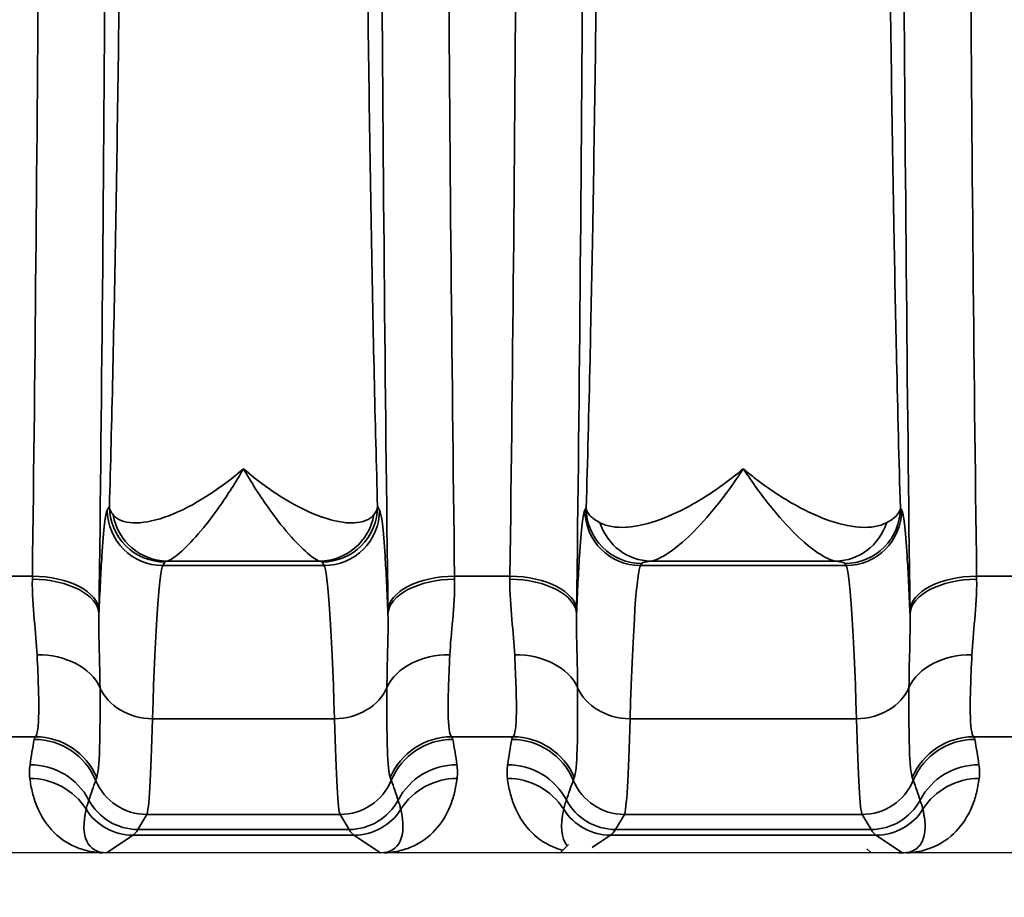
# Model space of a CAD drawing. Header units: millimetres. Extents: x 399 to 6233, y -1870 to 1602.
# Tile 533 of 656: x 6024.66 to 6033.53, y -118.6 to -110.7. Entities that reach past the tile are written whole.
import ezdxf

# ---------------------------------------------------------------- set-up
doc = ezdxf.new("R2010")
doc.units = ezdxf.units.MM
for name, color, linetype, lineweight in [('AM_5', 3, 'Continuous', 25), ('可見 (ISO)', 7, 'Continuous', 25), ('窄部可見 (ISO)', 7, 'Continuous', 35)]:
    doc.layers.add(name, color=color, linetype=linetype, lineweight=lineweight)
doc.styles.add('尺寸標註', font='romans.shx', dxfattribs={"bigfont": 'CHINESET.SHX'})
doc.dimstyles.new('CNS1$0', dxfattribs={"dimtxt": 2.5, "dimasz": 2.5, "dimexe": 1, "dimexo": 1, "dimgap": 1.5, "dimtad": 1, "dimtoh": 1, "dimdec": 1, "dimdsep": 46, "dimtxsty": '尺寸標註', "dimcen": 0, "dimclrd": 2, "dimclre": 2, "dimclrt": 1, "dimadec": 0, "dimazin": 2, "dimtp": 0.1, "dimtm": 0.1, "dimtfac": 0.71, "dimtdec": 1, "dimtmove": 0, "dimatfit": 0, "dimfxl": 0, "dimlwd": 13, "dimlwe": 13, "dimarcsym": 0})

# ---------------------------------------------------------------- blocks, each defined once
blk = doc.blocks.new('*D332')
at = {"layer": 'AM_5', "color": 2, "lineweight": 13}
for p, q in [((6099.1296, -103.796), (6099.1296, -138.1559)), ((5938.4296, -120.028), (5938.4296, -138.1559)), ((6096.6296, -137.1559), (5940.9296, -137.1559))]:
    blk.add_line(p, q, dxfattribs=at)
at = {"layer": 'AM_5', "color": 2, "lineweight": -2}
for points in [[(5940.9296, -136.7392), (5940.9296, -137.5725), (5938.4296, -137.1559)], [(6096.6296, -136.7392), (6096.6296, -137.5725), (6099.1296, -137.1559)]]:
    blk.add_solid(points, dxfattribs=at)
at = {"layer": 'Defpoints', "color": 0, "lineweight": -2}
for p in [(6099.1296, -102.796), (5938.4296, -119.028), (5938.4296, -137.1559)]:
    blk.add_point(p, dxfattribs=at)
at = {"layer": 'AM_5', "color": 1, "insert": (6018.7796, -134.4059), "char_height": 2.5, "attachment_point": 5, "style": '尺寸標註'}
blk.add_mtext('160.7', dxfattribs=at)

msp = doc.modelspace()

# ---------------------------------------------------------------- linework, layer by layer
at = {"layer": '可見 (ISO)'}
for p, q in [((6025.8394, -117.546), (6025.8393, -117.546)), ((6027.5199, -117.546), (6027.5198, -117.546)), ((6030.1394, -117.546), (6030.1393, -117.546)), ((6032.2199, -117.546), (6032.2198, -117.546)), ((6030.1389, -117.5542), (6030.1389, -117.5542)), ((6029.6064, -118.1192), (6029.5296, -118.196)), ((6032.2926, -118.159), (6032.3296, -118.196)), ((6083.1796, -118.196), (5978.6796, -118.196))]:
    msp.add_line(p, q, dxfattribs=at)
for points, knots in [([(6025.4467, -118.1958), (6025.4412, -118.1959), (6025.4347, -118.1959), (6025.4275, -118.196), (6025.422, -118.196), (6025.4163, -118.196), (6025.4106, -118.196)], [-0.00000491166, -0.00000491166, -0.00000491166, -0.00000491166, 0.00001772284, 0.00001772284, 0.00001772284, 0.00003506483, 0.00003506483, 0.00003506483, 0.00003506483]), ([(6027.9486, -118.196), (6027.9416, -118.196), (6027.9344, -118.196), (6027.9278, -118.1959), (6027.922, -118.1959), (6027.9169, -118.1959), (6027.9125, -118.1958)], [0.00000000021, 0.00000000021, 0.00000000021, 0.00000000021, 0.00002113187, 0.00002113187, 0.00002113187, 0.0000394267, 0.0000394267, 0.0000394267, 0.0000394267]), ([(6032.5758, -118.196), (6032.5816, -118.196), (6032.5875, -118.196), (6032.5931, -118.196), (6032.6004, -118.1959), (6032.6069, -118.1959), (6032.6125, -118.1958)], [0, 0, 0, 0, 0.00001750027, 0.00001750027, 0.00001750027, 0.00004006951, 0.00004006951, 0.00004006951, 0.00004006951])]:
    msp.add_open_spline(points, degree=3, knots=knots, dxfattribs=at)
at = {"layer": '窄部可見 (ISO)'}
for p, q in [((6025.4538, -115.1099), (6025.4725, -115.0788)), ((6027.8867, -115.0788), (6027.9054, -115.1099)), ((6029.7538, -115.1099), (6029.765, -115.0913)), ((6032.5942, -115.0913), (6032.5942, -115.0913)), ((6032.5942, -115.0913), (6032.6054, -115.1099)), ((6025.9724, -115.5785), (6025.9537, -115.6096)), ((6027.3656, -115.5694), (6025.9936, -115.5694)), ((6027.4055, -115.6096), (6027.3868, -115.5785)), ((6030.2648, -115.5911), (6030.2537, -115.6096)), ((6032.0114, -115.5694), (6030.3477, -115.5694)), ((6032.1055, -115.6096), (6032.0943, -115.5911)), ((6025.9537, -115.6096), (6027.4055, -115.6096)), ((6030.2537, -115.6096), (6032.1055, -115.6096)), ((6024.5775, -115.7054), (6024.7791, -115.7054)), ((6028.5801, -115.7054), (6029.0791, -115.7054)), ((6033.2801, -115.7054), (6033.7791, -115.7054)), ((6027.4993, -116.9884), (6025.8598, -116.9884)), ((6032.1993, -116.9884), (6030.1598, -116.9884)), ((6024.8063, -117.151), (6024.5171, -117.151)), ((6029.1063, -117.151), (6028.5529, -117.151)), ((6033.8063, -117.151), (6033.2529, -117.151)), ((6030.1371, -117.5889), (6030.137, -117.5889)), ((6025.8101, -117.8502), (6025.7289, -117.9856)), ((6027.549, -117.8502), (6025.8101, -117.8502)), ((6027.6303, -117.9856), (6027.549, -117.8502)), ((6030.1101, -117.8502), (6030.0289, -117.9856)), ((6032.249, -117.8502), (6030.1101, -117.8502)), ((6032.3303, -117.9856), (6032.249, -117.8502)), ((6025.7289, -117.9856), (6027.6303, -117.9856)), ((6030.0289, -117.9856), (6032.3303, -117.9856)), ((6025.6853, -118.0368), (6025.4467, -118.1958)), ((6027.6739, -118.0368), (6025.6853, -118.0368)), ((6027.9125, -118.1958), (6027.6739, -118.0368)), ((6029.9853, -118.0368), (6029.818, -118.1482)), ((6032.3739, -118.0368), (6029.9853, -118.0368)), ((6032.6125, -118.1958), (6032.3739, -118.0368))]:
    msp.add_line(p, q, dxfattribs=at)
for centre, major_axis, ratio, start_param, end_param in [((6029.0393, -102.796), (0, -25), 0.02145, 4.712389, 5.255001), ((6025.9537, -115.1099), (-0.4288, 0.2572), 0.999172, 0.54067, 2.110736), ((6027.4055, -115.1099), (0.4288, 0.2572), 0.999172, 4.17245, 5.742515), ((6030.2537, -115.1099), (0.4288, -0.2572), 0.999172, 3.682263, 5.252328), ((6032.1055, -115.1099), (0.4288, 0.2572), 0.999172, 4.17245, 5.742515), ((6025.9936, -115.0697), (0.117, -0.4861), 0.989056, 4.648351, 6.04438), ((6027.3656, -115.0697), (-0.117, -0.4861), 0.989056, 0.238805, 1.634834), ((6030.3477, -115.0697), (0.066, -0.4956), 0.966733, 4.897948, 6.146318), ((6032.0114, -115.0697), (-0.066, -0.4956), 0.966733, 0.136867, 1.385237), ((6025.9599, -123.6081), (0, 8.0033), 0.022251, 0.034889, 0.596848), ((6027.3993, -123.6081), (0, 8.0033), 0.022251, 5.686337, 6.248296), ((6030.2599, -123.6081), (0, 8.0033), 0.022251, 0.034889, 0.596848), ((6032.0993, -123.6081), (0, 8.0033), 0.022251, 5.686337, 6.248296), ((6024.7306, -114.5468), (0.0075, 2.5085), 0.023352, 4.220307, 4.232388), ((6024.7787, -116.0473), (0.5999, -0.0078), 0.525274, 0.024614, 1.577589), ((6024.7791, -116.0152), (0.6, -0.0076), 0.516344, 0.024457, 1.577318), ((6028.5801, -116.0152), (-0.6, -0.0076), 0.516344, 4.705867, 6.258728), ((6028.5805, -116.0473), (-0.5999, -0.0078), 0.525274, 4.705596, 6.258572), ((6028.6286, -114.5468), (0.0075, -2.5085), 0.023353, 5.192393, 5.204474), ((6029.0306, -114.5468), (0.0075, 2.5085), 0.023353, 4.220303, 4.232384), ((6029.0787, -116.0473), (0.5999, -0.0078), 0.525274, 0.024614, 1.577589), ((6029.0791, -116.0152), (0.6, -0.0076), 0.516344, 0.024457, 1.577318), ((6033.2801, -116.0152), (-0.6, -0.0076), 0.516344, 4.705867, 6.258728), ((6033.2805, -116.0473), (-0.5999, -0.0078), 0.525274, 4.705596, 6.258572), ((6033.3286, -114.5468), (0.0075, -2.5085), 0.023352, 5.192388, 5.20447), ((6025.3304, -114.625), (0.0075, 3.0102), 0.01946, 4.220266, 4.232368), ((6028.0287, -114.6249), (0.0075, -3.0102), 0.019461, 5.192416, 5.204517), ((6029.6304, -114.625), (0.0075, 3.0102), 0.01946, 4.220265, 4.232367), ((6032.7287, -114.6249), (0.0075, -3.0102), 0.019461, 5.192414, 5.204515), ((6024.8215, -116.8649), (0.5996, 0.0231), 0.752166, 0.306707, 1.54183), ((6028.5376, -116.8649), (-0.5996, 0.0231), 0.752166, 4.741355, 5.976479), ((6029.1215, -116.8649), (0.5996, 0.0231), 0.752166, 0.306707, 1.54183), ((6033.2376, -116.8649), (-0.5996, 0.0231), 0.752166, 4.741355, 5.976479), ((6025.8598, -116.5749), (-0.4998, 0.0154), 0.826915, 0.361643, 1.596274), ((6027.4993, -116.5749), (0.4998, 0.0154), 0.826915, 4.686911, 5.921542), ((6030.1598, -116.5749), (-0.4998, 0.0154), 0.826915, 0.361643, 1.596274), ((6032.1993, -116.5749), (0.4998, 0.0154), 0.826915, 4.686911, 5.921542), ((6025.8123, -113.7362), (0.0054, 4.1169), 0.020515, 3.17966, 3.801678), ((6027.5469, -113.7362), (-0.0054, 4.1169), 0.020515, 2.481507, 3.103525), ((6030.1123, -113.7362), (0.0054, 4.1169), 0.020515, 3.17966, 3.801678), ((6032.2469, -113.7362), (-0.0054, 4.1169), 0.020515, 2.481507, 3.103525), ((6025.5363, -116.6634), (-0.5835, -1.8978), 0.300773, 5.075994, 5.20279), ((6036.4737, -117.1818), (-11.6791, 0), 0.058758, 6.23842, 6.27237), ((6024.7953, -117.7733), (-0.5898, 0.11), 0.998212, 3.721475, 4.896388), ((6024.8063, -117.75), (-0.4766, 0.3645), 0.997266, 4.194851, 5.363923), ((6028.5529, -117.75), (0.4766, 0.3645), 0.997266, 0.919263, 2.088334), ((6028.5639, -117.7733), (0.5898, 0.11), 0.998212, 1.386797, 2.56171), ((6016.8857, -117.1818), (11.6789, 0), 0.058758, 0.010815, 0.044766), ((6027.8229, -116.6634), (0.5835, -1.8978), 0.300773, 1.080395, 1.207191), ((6029.8363, -116.6634), (-0.5835, -1.8978), 0.300773, 5.075994, 5.20279), ((6040.7737, -117.1818), (-11.6791, 0), 0.058758, 6.23842, 6.27237), ((6029.0953, -117.7733), (0.5898, -0.11), 0.998212, 0.579882, 1.754795), ((6029.1063, -117.75), (0.4766, -0.3645), 0.997266, 1.053258, 2.22233), ((6033.2529, -117.75), (-0.4766, -0.3645), 0.997266, 4.060855, 5.229927), ((6033.2639, -117.7733), (-0.5898, -0.11), 0.998212, 4.52839, 5.703303), ((6021.5857, -117.1818), (11.6789, 0), 0.058758, 0.010815, 0.044766), ((6032.5229, -116.6634), (0.5835, -1.8978), 0.300773, 1.080395, 1.207191), ((6024.7579, -118.0014), (-0.5942, 0.0832), 0.998238, 3.769539, 4.851199), ((6028.6013, -118.0014), (0.5942, 0.0832), 0.998238, 1.431986, 2.513646), ((6029.0579, -118.0014), (0.5942, -0.0832), 0.998238, 0.627947, 1.709607), ((6033.3013, -118.0014), (-0.5942, -0.0832), 0.998238, 4.573579, 5.655239), ((6024.7559, -118.1246), (-0.5953, -0.0753), 0.998245, 3.58034, 4.5867), ((9153.2095, -120.7433), (-3128.2819, 0.8538), 0.045755, 6.266788, 6.268029), ((6028.36, -109.7254), (-3.0142, -7.8269), 0.001618, 6.189135, 6.234176), ((6025.8101, -117.3505), (-0.4288, 0.2572), 0.999172, 0.935442, 2.110736), ((6027.549, -117.3505), (0.4288, 0.2572), 0.999172, 4.17245, 5.347743), ((6024.9992, -109.7254), (3.0142, -7.8269), 0.001618, 0.049009, 0.09405), ((2900.1497, -120.7433), (3128.2819, 0.8538), 0.045755, 0.015157, 0.016397), ((6028.6033, -118.1246), (0.5953, -0.0753), 0.998245, 1.696485, 2.702846), ((6029.0559, -118.1246), (0.5953, 0.0753), 0.998245, 0.438747, 1.445107), ((9157.5095, -120.7433), (-3128.2819, 0.8538), 0.045755, 6.266788, 6.268029), ((6032.66, -109.7254), (-3.0142, -7.8269), 0.001618, 6.189135, 6.234176), ((6030.1101, -117.3505), (0.4288, -0.2572), 0.999172, 4.077035, 5.252328), ((6032.249, -117.3505), (0.4288, 0.2572), 0.999172, 4.17245, 5.347743), ((6029.6992, -109.7254), (3.0142, -7.8269), 0.001618, 0.049009, 0.09405), ((2904.8497, -120.7433), (3128.2819, 0.8538), 0.045755, 0.015157, 0.016397), ((6033.3033, -118.1246), (-0.5953, 0.0753), 0.998245, 4.838078, 5.844438), ((6025.7289, -117.4859), (-0.4288, 0.2572), 0.999172, 1.028727, 2.110736), ((6027.6303, -117.4859), (0.4288, 0.2572), 0.999172, 4.17245, 5.254458), ((6030.0289, -117.4859), (0.4288, -0.2572), 0.999172, 4.17032, 5.252328), ((6032.3303, -117.4859), (0.4288, 0.2572), 0.999172, 4.17245, 5.254458), ((6025.9603, -117.3535), (0.6415, 0.8024), 0.399262, 2.444096, 3.45076), ((6025.6853, -117.5368), (-0.2773, 0.416), 0.999683, 1.546818, 2.553481), ((6027.6739, -117.5368), (0.2773, 0.416), 0.999683, 3.729704, 4.736367), ((6027.3989, -117.3535), (-0.6415, 0.8024), 0.399262, 2.832426, 3.839089), ((6030.2603, -117.3535), (0.6415, 0.8024), 0.399262, 2.444096, 3.057258), ((6029.9853, -117.5368), (0.2773, -0.416), 0.999683, 4.688411, 5.695074), ((6032.3739, -117.5368), (0.2773, 0.416), 0.999683, 3.729704, 4.736367), ((6025.6562, -18.0031), (0, -100.0434), 0.020838, 0.01396, 0.034899), ((6027.703, -18.0031), (0, -100.0434), 0.020838, 6.248286, 6.269226), ((6029.9562, -18.0031), (0, -100.0434), 0.020838, 0.01396, 0.034899), ((6032.403, -18.0031), (0, -100.0434), 0.020838, 6.248286, 6.269226)]:
    msp.add_ellipse(centre, major_axis=major_axis, ratio=ratio, start_param=start_param, end_param=end_param, dxfattribs=at)
for points, knots in [([(6025.3789, -89.5768), (6025.404, -91.5595), (6025.4233, -93.705), (6025.4363, -95.9355), (6025.4493, -98.1659), (6025.456, -100.4809), (6025.456, -102.796), (6025.456, -105.1111), (6025.4493, -107.4261), (6025.4363, -109.6565), (6025.4233, -111.887), (6025.404, -114.0325), (6025.3789, -116.0152)], [2.598981, 2.598981, 2.598981, 2.598981, 2.870287, 2.870287, 2.870287, 3.141593, 3.141593, 3.141593, 3.412899, 3.412899, 3.412899, 3.684204, 3.684204, 3.684204, 3.684204]), ([(6029.6789, -89.5768), (6029.704, -91.5595), (6029.7233, -93.705), (6029.7363, -95.9355), (6029.7493, -98.1659), (6029.756, -100.4809), (6029.756, -102.796), (6029.756, -105.1111), (6029.7493, -107.4261), (6029.7363, -109.6565), (6029.7233, -111.887), (6029.704, -114.0325), (6029.6789, -116.0152)], [2.598981, 2.598981, 2.598981, 2.598981, 2.870287, 2.870287, 2.870287, 3.141593, 3.141593, 3.141593, 3.412899, 3.412899, 3.412899, 3.684204, 3.684204, 3.684204, 3.684204]), ([(6032.6802, -116.0152), (6032.6552, -114.0325), (6032.6358, -111.887), (6032.6228, -109.6565), (6032.6098, -107.4261), (6032.6032, -105.1111), (6032.6032, -102.796), (6032.6032, -100.4809), (6032.6098, -98.1659), (6032.6228, -95.9355), (6032.6358, -93.705), (6032.6552, -91.5595), (6032.6802, -89.5768)], [2.598981, 2.598981, 2.598981, 2.598981, 2.870287, 2.870287, 2.870287, 3.141593, 3.141593, 3.141593, 3.412899, 3.412899, 3.412899, 3.684204, 3.684204, 3.684204, 3.684204]), ([(6024.7791, -115.7054), (6024.8041, -113.7691), (6024.8235, -111.6739), (6024.8495, -107.3176), (6024.8561, -105.0569), (6024.8561, -100.5351), (6024.8495, -98.2744), (6024.8235, -93.9181), (6024.8041, -91.8229), (6024.7791, -89.8866)], [2.598981, 2.598981, 2.598981, 2.598981, 2.870287, 2.870287, 3.141593, 3.141593, 3.412899, 3.412899, 3.684204, 3.684204, 3.684204, 3.684204]), ([(6029.0791, -115.7054), (6029.1041, -113.7691), (6029.1235, -111.6739), (6029.1495, -107.3176), (6029.1561, -105.0569), (6029.1561, -100.5351), (6029.1495, -98.2744), (6029.1235, -93.9181), (6029.1041, -91.8229), (6029.0791, -89.8866)], [2.598981, 2.598981, 2.598981, 2.598981, 2.870287, 2.870287, 3.141593, 3.141593, 3.412899, 3.412899, 3.684204, 3.684204, 3.684204, 3.684204]), ([(6033.2801, -89.8866), (6033.2551, -91.8229), (6033.2357, -93.9181), (6033.2097, -98.2744), (6033.2031, -100.5351), (6033.2031, -105.0569), (6033.2097, -107.3176), (6033.2357, -111.6739), (6033.2551, -113.7691), (6033.2801, -115.7054)], [2.598981, 2.598981, 2.598981, 2.598981, 2.870287, 2.870287, 3.141593, 3.141593, 3.412899, 3.412899, 3.684204, 3.684204, 3.684204, 3.684204]), ([(6029.765, -115.0913), (6029.7772, -114.6792), (6029.7891, -114.2225), (6029.7996, -113.7568), (6029.8074, -113.4123), (6029.8149, -113.0448), (6029.822, -112.6607), (6029.8303, -112.2091), (6029.838, -111.7342), (6029.8452, -111.2362), (6029.8523, -110.7381), (6029.8589, -110.2114), (6029.8647, -109.6828), (6029.8679, -109.3882), (6029.8709, -109.0892), (6029.8737, -108.7859), (6029.8809, -108.0005), (6029.8866, -107.1847), (6029.8909, -106.3417), (6029.8969, -105.1732), (6029.8999, -103.9906), (6029.8999, -102.796), (6029.8999, -101.6013), (6029.8969, -100.4195), (6029.8909, -99.2503), (6029.8866, -98.4069), (6029.8809, -97.5914), (6029.8737, -96.8061), (6029.8709, -96.5029), (6029.8679, -96.2039), (6029.8647, -95.9093), (6029.8589, -95.3805), (6029.8523, -94.8538), (6029.8452, -94.3558), (6029.838, -93.8578), (6029.8303, -93.383), (6029.822, -92.9314), (6029.8149, -92.5473), (6029.8074, -92.1797), (6029.7996, -91.8351), (6029.7891, -91.3695), (6029.7772, -90.9128), (6029.765, -90.5007)], [0.0300641, 0.0300641, 0.0300641, 0.0300641, 0.0975901, 0.0975901, 0.0975901, 0.1475485, 0.1475485, 0.1475485, 0.2062907, 0.2062907, 0.2062907, 0.265033, 0.265033, 0.265033, 0.2977638, 0.2977638, 0.2977638, 0.3825174, 0.3825174, 0.3825174, 0.5, 0.5, 0.5, 0.6174862, 0.6174862, 0.6174862, 0.7022467, 0.7022467, 0.7022467, 0.7349706, 0.7349706, 0.7349706, 0.7937128, 0.7937128, 0.7937128, 0.852455, 0.852455, 0.852455, 0.9024183, 0.9024183, 0.9024183, 0.9699394, 0.9699394, 0.9699394, 0.9699394]), ([(6032.5942, -90.5007), (6032.5819, -90.9128), (6032.57, -91.3695), (6032.5595, -91.8352), (6032.5517, -92.1797), (6032.5442, -92.5472), (6032.5372, -92.9313), (6032.5288, -93.3829), (6032.5211, -93.8578), (6032.514, -94.3558), (6032.5069, -94.8538), (6032.5003, -95.3806), (6032.4945, -95.9092), (6032.4913, -96.2038), (6032.4883, -96.5028), (6032.4855, -96.8061), (6032.4783, -97.5915), (6032.4725, -98.4073), (6032.4682, -99.2503), (6032.4622, -100.4188), (6032.4592, -101.6014), (6032.4592, -102.796), (6032.4592, -103.9907), (6032.4622, -105.1725), (6032.4682, -106.3417), (6032.4725, -107.1851), (6032.4783, -108.0006), (6032.4855, -108.7859), (6032.4883, -109.0891), (6032.4913, -109.3881), (6032.4945, -109.6827), (6032.5003, -110.2115), (6032.5069, -110.7382), (6032.514, -111.2362), (6032.5211, -111.7342), (6032.5288, -112.209), (6032.5372, -112.6606), (6032.5442, -113.0447), (6032.5517, -113.4123), (6032.5595, -113.7569), (6032.57, -114.2225), (6032.5819, -114.6792), (6032.5942, -115.0913)], [0.0300641, 0.0300641, 0.0300641, 0.0300641, 0.0975901, 0.0975901, 0.0975901, 0.1475485, 0.1475485, 0.1475485, 0.2062907, 0.2062907, 0.2062907, 0.265033, 0.265033, 0.265033, 0.2977638, 0.2977638, 0.2977638, 0.3825174, 0.3825174, 0.3825174, 0.5, 0.5, 0.5, 0.6174862, 0.6174862, 0.6174862, 0.7022467, 0.7022467, 0.7022467, 0.7349706, 0.7349706, 0.7349706, 0.7937128, 0.7937128, 0.7937128, 0.852455, 0.852455, 0.852455, 0.9024183, 0.9024183, 0.9024183, 0.9699394, 0.9699394, 0.9699394, 0.9699394]), ([(6025.4725, -115.0788), (6025.4831, -114.7104), (6025.4933, -114.3109), (6025.5025, -113.9011), (6025.5115, -113.5052), (6025.52, -113.0799), (6025.528, -112.6353), (6025.5361, -112.183), (6025.5436, -111.7082), (6025.5506, -111.2109), (6025.5576, -110.7136), (6025.564, -110.1886), (6025.5696, -109.6603), (6025.5724, -109.3984), (6025.5751, -109.1331), (6025.5775, -108.8645), (6025.58, -108.5913), (6025.5824, -108.3145), (6025.5845, -108.0343), (6025.5888, -107.4786), (6025.5924, -106.9081), (6025.5953, -106.3262), (6025.6012, -105.1622), (6025.6041, -103.9849), (6025.6041, -102.796), (6025.6041, -101.6071), (6025.6012, -100.4304), (6025.5953, -99.2658), (6025.5909, -98.3898), (6025.585, -97.5429), (6025.5775, -96.7275), (6025.5751, -96.459), (6025.5724, -96.1937), (6025.5696, -95.9318), (6025.564, -95.4033), (6025.5576, -94.8784), (6025.5506, -94.3811), (6025.5436, -93.8838), (6025.5361, -93.409), (6025.528, -92.9567), (6025.5201, -92.5122), (6025.5115, -92.0868), (6025.5025, -91.6908), (6025.4933, -91.2811), (6025.4831, -90.8816), (6025.4725, -90.5131)], [0.0294093, 0.0294093, 0.0294093, 0.0294093, 0.089244, 0.089244, 0.089244, 0.1470574, 0.1470574, 0.1470574, 0.2058814, 0.2058814, 0.2058814, 0.2647055, 0.2647055, 0.2647055, 0.2938656, 0.2938656, 0.2938656, 0.3235296, 0.3235296, 0.3235296, 0.3823536, 0.3823536, 0.3823536, 0.5, 0.5, 0.5, 0.6176498, 0.6176498, 0.6176498, 0.7061501, 0.7061501, 0.7061501, 0.735298, 0.735298, 0.735298, 0.794122, 0.794122, 0.794122, 0.8529461, 0.8529461, 0.8529461, 0.9107639, 0.9107639, 0.9107639, 0.9705942, 0.9705942, 0.9705942, 0.9705942]), ([(6027.8867, -90.5132), (6027.8761, -90.8816), (6027.8659, -91.2811), (6027.8566, -91.6909), (6027.8477, -92.0867), (6027.8391, -92.5121), (6027.8312, -92.9567), (6027.823, -93.409), (6027.8155, -93.8838), (6027.8086, -94.3811), (6027.8016, -94.8784), (6027.7952, -95.4034), (6027.7895, -95.9317), (6027.7867, -96.1936), (6027.7841, -96.4589), (6027.7816, -96.7275), (6027.7791, -97.0007), (6027.7768, -97.2775), (6027.7747, -97.5577), (6027.7704, -98.1134), (6027.7668, -98.6839), (6027.7638, -99.2658), (6027.758, -100.4298), (6027.7551, -101.6071), (6027.7551, -102.796), (6027.7551, -103.9849), (6027.758, -105.1616), (6027.7638, -106.3262), (6027.7682, -107.2022), (6027.7742, -108.0491), (6027.7817, -108.8645), (6027.7841, -109.133), (6027.7867, -109.3982), (6027.7895, -109.6602), (6027.7952, -110.1887), (6027.8016, -110.7136), (6027.8086, -111.2109), (6027.8155, -111.7082), (6027.823, -112.183), (6027.8311, -112.6353), (6027.8391, -113.0798), (6027.8477, -113.5052), (6027.8566, -113.9012), (6027.8659, -114.3109), (6027.8761, -114.7104), (6027.8867, -115.0789)], [0.0294093, 0.0294093, 0.0294093, 0.0294093, 0.089244, 0.089244, 0.089244, 0.1470574, 0.1470574, 0.1470574, 0.2058814, 0.2058814, 0.2058814, 0.2647055, 0.2647055, 0.2647055, 0.2938656, 0.2938656, 0.2938656, 0.3235296, 0.3235296, 0.3235296, 0.3823536, 0.3823536, 0.3823536, 0.5, 0.5, 0.5, 0.6176498, 0.6176498, 0.6176498, 0.7061501, 0.7061501, 0.7061501, 0.735298, 0.735298, 0.735298, 0.794122, 0.794122, 0.794122, 0.8529461, 0.8529461, 0.8529461, 0.9107639, 0.9107639, 0.9107639, 0.9705942, 0.9705942, 0.9705942, 0.9705942]), ([(6027.9802, -116.0152), (6027.9552, -114.0325), (6027.9358, -111.887), (6027.9228, -109.6565), (6027.9098, -107.4261), (6027.9032, -105.1112), (6027.9032, -102.796)], [5.7405735, 5.7405735, 5.7405735, 5.7405735, 6.0118794, 6.0118794, 6.0118794, 6.2831853, 6.2831853, 6.2831853, 6.2831853]), ([(6025.5063, -115.1541), (6025.5794, -115.2428), (6025.7568, -115.2479), (6025.9675, -115.1753), (6026.1781, -115.1028), (6026.4294, -114.9528), (6026.6796, -114.7385)], [0, 0, 0, 0, 0.00119489, 0.00119489, 0.00119489, 0.002389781, 0.002389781, 0.002389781, 0.002389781]), ([(6026.6796, -114.7385), (6026.6083, -114.8621), (6026.5364, -114.9745), (6026.4674, -115.0731), (6026.3993, -115.1703), (6026.334, -115.254), (6026.2732, -115.3245), (6026.2114, -115.3961), (6026.1536, -115.4543), (6026.1053, -115.4957), (6026.0565, -115.5375), (6026.017, -115.5626), (6025.9936, -115.5694)], [-0.000011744, -0.000011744, -0.000011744, -0.000011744, 0.000565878, 0.000565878, 0.000565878, 0.001135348, 0.001135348, 0.001135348, 0.001714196, 0.001714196, 0.001714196, 0.002298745, 0.002298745, 0.002298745, 0.002298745]), ([(6026.6796, -114.7385), (6026.7422, -114.7921), (6026.8047, -114.8417), (6026.8667, -114.8871), (6026.9286, -114.9325), (6026.9899, -114.9735), (6027.05, -115.0101), (6027.1661, -115.0809), (6027.2769, -115.1347), (6027.3803, -115.1714), (6027.3838, -115.1726), (6027.3873, -115.1738), (6027.3907, -115.175), (6027.4936, -115.2105), (6027.5879, -115.2279), (6027.6657, -115.226), (6027.6685, -115.2259), (6027.6712, -115.2258), (6027.6739, -115.2257), (6027.7533, -115.2224), (6027.8162, -115.1986), (6027.8529, -115.1541)], [-0.00001134, -0.00001134, -0.00001134, -0.00001134, 0.00028763, 0.00028763, 0.00028763, 0.0005866, 0.0005866, 0.0005866, 0.001165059, 0.001165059, 0.001165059, 0.001184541, 0.001184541, 0.001184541, 0.001762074, 0.001762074, 0.001762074, 0.001782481, 0.001782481, 0.001782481, 0.002380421, 0.002380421, 0.002380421, 0.002380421]), ([(6027.3656, -115.5694), (6027.3424, -115.5627), (6027.3036, -115.5381), (6027.2556, -115.4972), (6027.2076, -115.4562), (6027.1501, -115.3985), (6027.0885, -115.3275), (6027.027, -115.2564), (6026.9608, -115.1716), (6026.8918, -115.073), (6026.8227, -114.9744), (6026.7503, -114.8611), (6026.6796, -114.7385)], [0, 0, 0, 0, 0.000572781, 0.000572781, 0.000572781, 0.001145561, 0.001145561, 0.001145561, 0.001718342, 0.001718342, 0.001718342, 0.002291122, 0.002291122, 0.002291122, 0.002291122]), ([(6029.889, -115.2239), (6029.952, -115.2576), (6030.0328, -115.2705), (6030.1262, -115.2648), (6030.1287, -115.2647), (6030.1313, -115.2645), (6030.1339, -115.2643), (6030.2254, -115.2578), (6030.3301, -115.2329), (6030.4403, -115.1918), (6030.4437, -115.1905), (6030.4472, -115.1892), (6030.4506, -115.1879), (6030.504, -115.1675), (6030.5589, -115.1434), (6030.615, -115.1156), (6030.6748, -115.086), (6030.7359, -115.0521), (6030.7984, -115.014), (6030.8608, -114.9759), (6030.924, -114.9338), (6030.9878, -114.8877), (6031.0515, -114.8417), (6031.1165, -114.791), (6031.1796, -114.7385)], [0, 0, 0, 0, 0.000592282, 0.000592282, 0.000592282, 0.000608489, 0.000608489, 0.000608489, 0.001184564, 0.001184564, 0.001184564, 0.00120247, 0.00120247, 0.00120247, 0.001480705, 0.001480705, 0.001480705, 0.001776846, 0.001776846, 0.001776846, 0.002072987, 0.002072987, 0.002072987, 0.002369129, 0.002369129, 0.002369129, 0.002369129]), ([(6031.1796, -114.7385), (6031.0982, -114.8623), (6031.0165, -114.9746), (6030.9377, -115.0727), (6030.8599, -115.1696), (6030.7844, -115.2533), (6030.7123, -115.3241), (6030.6391, -115.3959), (6030.5691, -115.4542), (6030.5073, -115.4955), (6030.445, -115.5373), (6030.3903, -115.5626), (6030.3477, -115.5694)], [-0.000011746, -0.000011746, -0.000011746, -0.000011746, 0.000578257, 0.000578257, 0.000578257, 0.001160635, 0.001160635, 0.001160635, 0.00175146, 0.00175146, 0.00175146, 0.002348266, 0.002348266, 0.002348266, 0.002348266]), ([(6031.1796, -114.7385), (6031.2116, -114.7652), (6031.2437, -114.791), (6031.2757, -114.8159), (6031.3077, -114.8408), (6031.3396, -114.8647), (6031.3714, -114.8877), (6031.435, -114.9336), (6031.498, -114.9756), (6031.5598, -115.0134), (6031.6217, -115.0512), (6031.6826, -115.085), (6031.7424, -115.1147), (6031.7989, -115.1428), (6031.8543, -115.1672), (6031.9086, -115.1879), (6031.9117, -115.1891), (6031.9148, -115.1903), (6031.918, -115.1914), (6032.0293, -115.2331), (6032.1338, -115.2578), (6032.2253, -115.2643), (6032.2279, -115.2645), (6032.2304, -115.2647), (6032.2329, -115.2648), (6032.3263, -115.2705), (6032.4072, -115.2576), (6032.4702, -115.2239)], [-0.00001131, -0.00001131, -0.00001131, -0.00001131, 0.000139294, 0.000139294, 0.000139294, 0.000289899, 0.000289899, 0.000289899, 0.000591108, 0.000591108, 0.000591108, 0.000892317, 0.000892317, 0.000892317, 0.001177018, 0.001177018, 0.001177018, 0.001193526, 0.001193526, 0.001193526, 0.001779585, 0.001779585, 0.001779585, 0.001795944, 0.001795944, 0.001795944, 0.002398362, 0.002398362, 0.002398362, 0.002398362]), ([(6032.0114, -115.5694), (6031.9693, -115.5627), (6031.9154, -115.5379), (6031.8539, -115.497), (6031.7925, -115.456), (6031.7227, -115.3982), (6031.6497, -115.3268), (6031.5767, -115.2555), (6031.5003, -115.1708), (6031.4214, -115.0727), (6031.3426, -114.9745), (6031.2602, -114.8611), (6031.1796, -114.7385)], [0, 0, 0, 0, 0.000584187, 0.000584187, 0.000584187, 0.001168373, 0.001168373, 0.001168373, 0.00175256, 0.00175256, 0.00175256, 0.002336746, 0.002336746, 0.002336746, 0.002336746]), ([(6025.3785, -116.0474), (6025.3869, -115.8421), (6025.3957, -115.6665), (6025.4047, -115.5255), (6025.4206, -115.2775), (6025.4373, -115.1375), (6025.4538, -115.1099)], [1.0953922, 1.0953922, 1.0953922, 1.0953922, 1.2550802, 1.2550802, 1.2550802, 1.5358897, 1.5358897, 1.5358897, 1.5358897]), ([(6025.4725, -115.0788), (6025.4726, -115.0789), (6025.4728, -115.0817), (6025.4729, -115.0831), (6025.4731, -115.0847), (6025.4734, -115.0863), (6025.4737, -115.0879), (6025.4742, -115.091), (6025.4749, -115.0942), (6025.4757, -115.0973), (6025.4774, -115.1037), (6025.4796, -115.11), (6025.4824, -115.1163), (6025.488, -115.129), (6025.496, -115.1416), (6025.5063, -115.1541)], [-0.00000006, -0.00000006, -0.00000006, -0.00000006, 0.0000185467, 0.0000185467, 0.0000185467, 0.0000394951, 0.0000394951, 0.0000394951, 0.0000814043, 0.0000814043, 0.0000814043, 0.0001653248, 0.0001653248, 0.0001653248, 0.0003340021, 0.0003340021, 0.0003340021, 0.0003340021]), ([(6025.9724, -115.5785), (6025.8415, -115.5784), (6025.7115, -115.5245), (6025.619, -115.432), (6025.5265, -115.3395), (6025.4726, -115.2095), (6025.4725, -115.0788)], [0, 0, 0, 0, 0.5, 0.5, 0.5, 1, 1, 1, 1]), ([(6027.3868, -115.5785), (6027.5176, -115.5784), (6027.6476, -115.5245), (6027.7402, -115.432), (6027.8327, -115.3395), (6027.8866, -115.2096), (6027.8867, -115.0789)], [0, 0, 0, 0, 0.5, 0.5, 0.5, 1, 1, 1, 1]), ([(6027.9054, -115.1099), (6027.9219, -115.1375), (6027.9386, -115.2775), (6027.9545, -115.5255), (6027.9635, -115.6665), (6027.9723, -115.8421), (6027.9806, -116.0474)], [1.6057029, 1.6057029, 1.6057029, 1.6057029, 1.8865124, 1.8865124, 1.8865124, 2.0462004, 2.0462004, 2.0462004, 2.0462004]), ([(6029.6785, -116.0474), (6029.6869, -115.8421), (6029.6957, -115.6665), (6029.7047, -115.5255), (6029.7206, -115.2775), (6029.7373, -115.1375), (6029.7538, -115.1099)], [1.0953922, 1.0953922, 1.0953922, 1.0953922, 1.2550802, 1.2550802, 1.2550802, 1.5358897, 1.5358897, 1.5358897, 1.5358897]), ([(6029.765, -115.0913), (6029.7675, -115.1139), (6029.7789, -115.1365), (6029.8197, -115.1807), (6029.8491, -115.2025), (6029.889, -115.2239)], [-0.000000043, -0.000000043, -0.000000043, -0.000000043, 0.0003786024, 0.0003786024, 0.0007572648, 0.0007572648, 0.0007572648, 0.0007572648]), ([(6029.765, -115.0913), (6029.7651, -115.2222), (6029.8189, -115.3521), (6029.9115, -115.4446), (6030.004, -115.5371), (6030.134, -115.591), (6030.2648, -115.5911)], [0, 0, 0, 0, 0.5, 0.5, 0.5, 1, 1, 1, 1]), ([(6032.0943, -115.5911), (6032.2252, -115.591), (6032.3552, -115.5371), (6032.4477, -115.4446), (6032.5402, -115.3521), (6032.5941, -115.2222), (6032.5942, -115.0913)], [0, 0, 0, 0, 0.5, 0.5, 0.5, 1, 1, 1, 1]), ([(6032.4702, -115.2239), (6032.5101, -115.2025), (6032.5395, -115.1807), (6032.5803, -115.1365), (6032.5916, -115.1139), (6032.5942, -115.0913)], [0, 0, 0, 0, 0.0003786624, 0.0003786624, 0.0007573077, 0.0007573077, 0.0007573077, 0.0007573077]), ([(6032.6054, -115.1099), (6032.6219, -115.1375), (6032.6386, -115.2775), (6032.6545, -115.5255), (6032.6635, -115.6665), (6032.6723, -115.8421), (6032.6806, -116.0474)], [1.6057029, 1.6057029, 1.6057029, 1.6057029, 1.8865124, 1.8865124, 1.8865124, 2.0462004, 2.0462004, 2.0462004, 2.0462004]), ([(6024.8215, -116.4135), (6024.817, -116.3143), (6024.8061, -116.208), (6024.7961, -116.0946), (6024.786, -115.9811), (6024.7767, -115.8606), (6024.7787, -115.7321)], [0, 0, 0, 0, 0.000446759, 0.000446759, 0.000446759, 0.000893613, 0.000893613, 0.000893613, 0.000893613]), ([(6028.5805, -115.7321), (6028.5825, -115.8606), (6028.5732, -115.9811), (6028.5631, -116.0946), (6028.553, -116.208), (6028.5422, -116.3143), (6028.5376, -116.4135)], [0, 0, 0, 0, 0.000446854, 0.000446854, 0.000446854, 0.000893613, 0.000893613, 0.000893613, 0.000893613]), ([(6029.1215, -116.4135), (6029.117, -116.3143), (6029.1061, -116.208), (6029.0961, -116.0946), (6029.086, -115.9811), (6029.0767, -115.8606), (6029.0787, -115.7321)], [0, 0, 0, 0, 0.000446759, 0.000446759, 0.000446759, 0.000893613, 0.000893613, 0.000893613, 0.000893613]), ([(6033.2805, -115.7321), (6033.2825, -115.8606), (6033.2732, -115.9811), (6033.2631, -116.0946), (6033.253, -116.208), (6033.2422, -116.3143), (6033.2376, -116.4135)], [0, 0, 0, 0, 0.000446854, 0.000446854, 0.000446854, 0.000893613, 0.000893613, 0.000893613, 0.000893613]), ([(6025.3785, -116.0475), (6025.3759, -116.1604), (6025.3787, -116.269), (6025.3815, -116.3749), (6025.3845, -116.4882), (6025.3876, -116.5984), (6025.3879, -116.7067)], [0.000000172, 0.000000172, 0.000000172, 0.000000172, 0.000500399, 0.000500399, 0.000500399, 0.001035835, 0.001035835, 0.001035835, 0.001035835]), ([(6027.9713, -116.7067), (6027.9716, -116.5984), (6027.9747, -116.4882), (6027.9777, -116.3749), (6027.9804, -116.269), (6027.9832, -116.1604), (6027.9806, -116.0475)], [0, 0, 0, 0, 0.000535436, 0.000535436, 0.000535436, 0.001035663, 0.001035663, 0.001035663, 0.001035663]), ([(6029.6785, -116.0475), (6029.6759, -116.1604), (6029.6787, -116.269), (6029.6815, -116.3749), (6029.6845, -116.4882), (6029.6876, -116.5984), (6029.6879, -116.7067)], [0.000000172, 0.000000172, 0.000000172, 0.000000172, 0.000500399, 0.000500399, 0.000500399, 0.001035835, 0.001035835, 0.001035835, 0.001035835]), ([(6032.6713, -116.7067), (6032.6716, -116.5984), (6032.6747, -116.4882), (6032.6777, -116.3749), (6032.6804, -116.269), (6032.6832, -116.1604), (6032.6806, -116.0475)], [0, 0, 0, 0, 0.000535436, 0.000535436, 0.000535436, 0.001035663, 0.001035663, 0.001035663, 0.001035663]), ([(6024.8063, -117.151), (6024.8242, -117.1315), (6024.8346, -117.0578), (6024.8365, -116.9317), (6024.8383, -116.8055), (6024.8317, -116.6329), (6024.8215, -116.4135)], [0, 0, 0, 0, 0.000987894, 0.000987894, 0.000987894, 0.001975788, 0.001975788, 0.001975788, 0.001975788]), ([(6028.5376, -116.4135), (6028.5275, -116.6329), (6028.5208, -116.807), (6028.5227, -116.9328), (6028.5246, -117.0587), (6028.5349, -117.1315), (6028.5529, -117.151)], [0, 0, 0, 0, 0.000987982, 0.000987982, 0.000987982, 0.001975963, 0.001975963, 0.001975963, 0.001975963]), ([(6029.1063, -117.151), (6029.1242, -117.1315), (6029.1346, -117.0578), (6029.1365, -116.9317), (6029.1383, -116.8055), (6029.1317, -116.6329), (6029.1215, -116.4135)], [0, 0, 0, 0, 0.000987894, 0.000987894, 0.000987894, 0.001975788, 0.001975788, 0.001975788, 0.001975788]), ([(6033.2376, -116.4135), (6033.2275, -116.6329), (6033.2208, -116.807), (6033.2227, -116.9328), (6033.2246, -117.0587), (6033.2349, -117.1315), (6033.2529, -117.151)], [0, 0, 0, 0, 0.000987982, 0.000987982, 0.000987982, 0.001975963, 0.001975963, 0.001975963, 0.001975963]), ([(6025.3879, -116.7067), (6025.389, -116.9379), (6025.3886, -117.1221), (6025.384, -117.2597), (6025.3793, -117.3973), (6025.3704, -117.4837), (6025.358, -117.5172)], [0, 0, 0, 0, 0.001125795, 0.001125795, 0.001125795, 0.00225159, 0.00225159, 0.00225159, 0.00225159]), ([(6028.0012, -117.5173), (6027.989, -117.4838), (6027.9802, -117.398), (6027.9708, -117.1232), (6027.9702, -116.9378), (6027.9713, -116.7067)], [0, 0, 0, 0, 0.001138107, 0.001138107, 0.002276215, 0.002276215, 0.002276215, 0.002276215]), ([(6029.6879, -116.7067), (6029.689, -116.9379), (6029.6886, -117.1221), (6029.684, -117.2597), (6029.6793, -117.3973), (6029.6704, -117.4837), (6029.658, -117.5172)], [0, 0, 0, 0, 0.001125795, 0.001125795, 0.001125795, 0.00225159, 0.00225159, 0.00225159, 0.00225159]), ([(6032.7012, -117.5173), (6032.689, -117.4838), (6032.6802, -117.398), (6032.6708, -117.1232), (6032.6702, -116.9378), (6032.6713, -116.7067)], [0, 0, 0, 0, 0.001138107, 0.001138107, 0.002276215, 0.002276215, 0.002276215, 0.002276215]), ([(6025.4106, -118.196), (6025.3743, -118.1944), (6025.338, -118.1903), (6025.3023, -118.1835), (6025.2556, -118.1745), (6025.2099, -118.1609), (6025.1664, -118.1423), (6025.0854, -118.1076), (6025.0123, -118.0556), (6024.9526, -117.9899), (6024.8961, -117.9278), (6024.8515, -117.8539), (6024.8191, -117.7744), (6024.8033, -117.7355), (6024.7903, -117.6952), (6024.78, -117.6544), (6024.7749, -117.634), (6024.7704, -117.6136), (6024.7663, -117.5922), (6024.7623, -117.5708), (6024.7588, -117.5486), (6024.7559, -117.5257)], [3.1737609, 3.1737609, 3.1737609, 3.1737609, 3.2784434, 3.2784434, 3.2784434, 3.4153698, 3.4153698, 3.4153698, 3.6706773, 3.6706773, 3.6706773, 3.9118795, 3.9118795, 3.9118795, 4.0298953, 4.0298953, 4.0298953, 4.0886311, 4.0886311, 4.0886311, 4.1473165, 4.1473165, 4.1473165, 4.1473165]), ([(6028.6033, -117.5257), (6028.6004, -117.5486), (6028.5969, -117.5708), (6028.5928, -117.5922), (6028.5888, -117.6136), (6028.5843, -117.634), (6028.5792, -117.6544), (6028.5688, -117.6952), (6028.5559, -117.7355), (6028.54, -117.7744), (6028.5077, -117.8539), (6028.4631, -117.9278), (6028.4066, -117.9899), (6028.3469, -118.0556), (6028.2738, -118.1076), (6028.1927, -118.1423), (6028.1492, -118.1609), (6028.1035, -118.1745), (6028.0568, -118.1835), (6028.0211, -118.1903), (6027.9849, -118.1944), (6027.9486, -118.196)], [5.2774615, 5.2774615, 5.2774615, 5.2774615, 5.3361469, 5.3361469, 5.3361469, 5.3948827, 5.3948827, 5.3948827, 5.5128985, 5.5128985, 5.5128985, 5.7541006, 5.7541006, 5.7541006, 6.0094082, 6.0094082, 6.0094082, 6.1463346, 6.1463346, 6.1463346, 6.2510171, 6.2510171, 6.2510171, 6.2510171]), ([(6029.5533, -118.1722), (6029.5237, -118.1643), (6029.4946, -118.1543), (6029.4664, -118.1423), (6029.3854, -118.1076), (6029.3123, -118.0556), (6029.2526, -117.9899), (6029.1961, -117.9278), (6029.1515, -117.8539), (6029.1191, -117.7744), (6029.1033, -117.7355), (6029.0903, -117.6952), (6029.08, -117.6544), (6029.0749, -117.634), (6029.0704, -117.6136), (6029.0663, -117.5922), (6029.0623, -117.5708), (6029.0588, -117.5486), (6029.0559, -117.5257)], [0.1851536, 0.1851536, 0.1851536, 0.1851536, 0.2737771, 0.2737771, 0.2737771, 0.5290847, 0.5290847, 0.5290847, 0.7702868, 0.7702868, 0.7702868, 0.8883026, 0.8883026, 0.8883026, 0.9470384, 0.9470384, 0.9470384, 1.0057239, 1.0057239, 1.0057239, 1.0057239]), ([(6033.3033, -117.5257), (6033.3003, -117.5495), (6033.2966, -117.5725), (6033.2923, -117.5948), (6033.2881, -117.617), (6033.2833, -117.6383), (6033.278, -117.659), (6033.2672, -117.7006), (6033.2537, -117.7417), (6033.2371, -117.7814), (6033.2033, -117.8624), (6033.1564, -117.9377), (6033.0968, -118.0002), (6033.0337, -118.0666), (6032.9562, -118.1181), (6032.871, -118.151), (6032.8, -118.1783), (6032.7245, -118.1926), (6032.6486, -118.196)], [2.1358688, 2.1358688, 2.1358688, 2.1358688, 2.1968289, 2.1968289, 2.1968289, 2.2576634, 2.2576634, 2.2576634, 2.3794784, 2.3794784, 2.3794784, 2.6275236, 2.6275236, 2.6275236, 2.8905093, 2.8905093, 2.8905093, 3.1094244, 3.1094244, 3.1094244, 3.1094244]), ([(6025.2875, -117.7202), (6025.2825, -117.7355), (6025.2779, -117.7498), (6025.2739, -117.7633), (6025.2695, -117.7779), (6025.2657, -117.7915), (6025.2628, -117.804)], [0, 0, 0, 0, 0.001000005, 0.001000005, 0.001000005, 0.002089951, 0.002089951, 0.002089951, 0.002089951]), ([(6028.0963, -117.804), (6028.0937, -117.7925), (6028.0903, -117.7802), (6028.0864, -117.7669), (6028.0821, -117.7524), (6028.0771, -117.7368), (6028.0716, -117.7202)], [0, 0, 0, 0, 0.001000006, 0.001000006, 0.001000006, 0.00208995, 0.00208995, 0.00208995, 0.00208995]), ([(6029.5875, -117.7202), (6029.5825, -117.7355), (6029.5779, -117.7498), (6029.5739, -117.7633), (6029.5695, -117.7779), (6029.5657, -117.7915), (6029.5628, -117.804)], [0, 0, 0, 0, 0.001000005, 0.001000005, 0.001000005, 0.002089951, 0.002089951, 0.002089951, 0.002089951]), ([(6032.7963, -117.804), (6032.7937, -117.7925), (6032.7903, -117.7802), (6032.7864, -117.7669), (6032.7821, -117.7524), (6032.7771, -117.7368), (6032.7716, -117.7202)], [0, 0, 0, 0, 0.001000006, 0.001000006, 0.001000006, 0.00208995, 0.00208995, 0.00208995, 0.00208995]), ([(6032.6125, -118.1958), (6032.6157, -118.1958), (6032.619, -118.1958), (6032.6221, -118.1957), (6032.6591, -118.1945), (6032.6929, -118.186), (6032.7217, -118.169), (6032.7544, -118.1497), (6032.7796, -118.1194), (6032.7953, -118.0807), (6032.8102, -118.0441), (6032.8167, -118.0002), (6032.8162, -117.9531), (6032.816, -117.9299), (6032.8141, -117.906), (6032.8108, -117.8818), (6032.8092, -117.8697), (6032.8072, -117.8573), (6032.8048, -117.8443), (6032.8024, -117.8314), (6032.7996, -117.8179), (6032.7963, -117.804)], [3.140663, 3.140663, 3.140663, 3.140663, 3.16056, 3.16056, 3.16056, 3.391034, 3.391034, 3.391034, 3.653712, 3.653712, 3.653712, 3.902721, 3.902721, 3.902721, 4.025085, 4.025085, 4.025085, 4.08616, 4.08616, 4.08616, 4.147317, 4.147317, 4.147317, 4.147317])]:
    msp.add_open_spline(points, degree=3, knots=knots, dxfattribs=at)
for points in [[(6027.8529, -115.1541), (6027.8733, -115.1293), (6027.8844, -115.1041), (6027.8867, -115.0789)], [(6025.9936, -115.5694), (6025.9811, -115.5724), (6025.9742, -115.5755), (6025.9724, -115.5785)], [(6027.3868, -115.5785), (6027.385, -115.5755), (6027.3781, -115.5724), (6027.3656, -115.5694)], [(6030.3477, -115.5694), (6030.2944, -115.5765), (6030.2692, -115.5837), (6030.2648, -115.5911)], [(6032.0943, -115.5911), (6032.0899, -115.5837), (6032.0647, -115.5765), (6032.0114, -115.5694)], [(6024.7559, -117.5257), (6024.7507, -117.4846), (6024.7522, -117.4435), (6024.7579, -117.4024)], [(6028.6013, -117.4024), (6028.607, -117.4435), (6028.6085, -117.4846), (6028.6033, -117.5257)], [(6029.0559, -117.5257), (6029.0507, -117.4846), (6029.0522, -117.4435), (6029.0579, -117.4024)], [(6033.3013, -117.4024), (6033.307, -117.4435), (6033.3085, -117.4846), (6033.3033, -117.5257)]]:
    msp.add_open_spline(points, degree=3, dxfattribs=at)

# ---------------------------------------------------------------- dimensions: what is measured, and where the dimension line sits
at = {"layer": 'AM_5'}
dim = msp.add_linear_dim(base=(5938.4296, -137.1559), p1=(6099.1296, -102.796), p2=(5938.4296, -119.028), dimstyle='CNS1$0', override={"dimfxl": 4, "dimarcsym": 1}, dxfattribs=at)
dim.commit()
dim.dimension.update_dxf_attribs({"geometry": '*D332', "text_midpoint": (6018.7796, -134.4059)})

doc.saveas('drawing.dxf')
